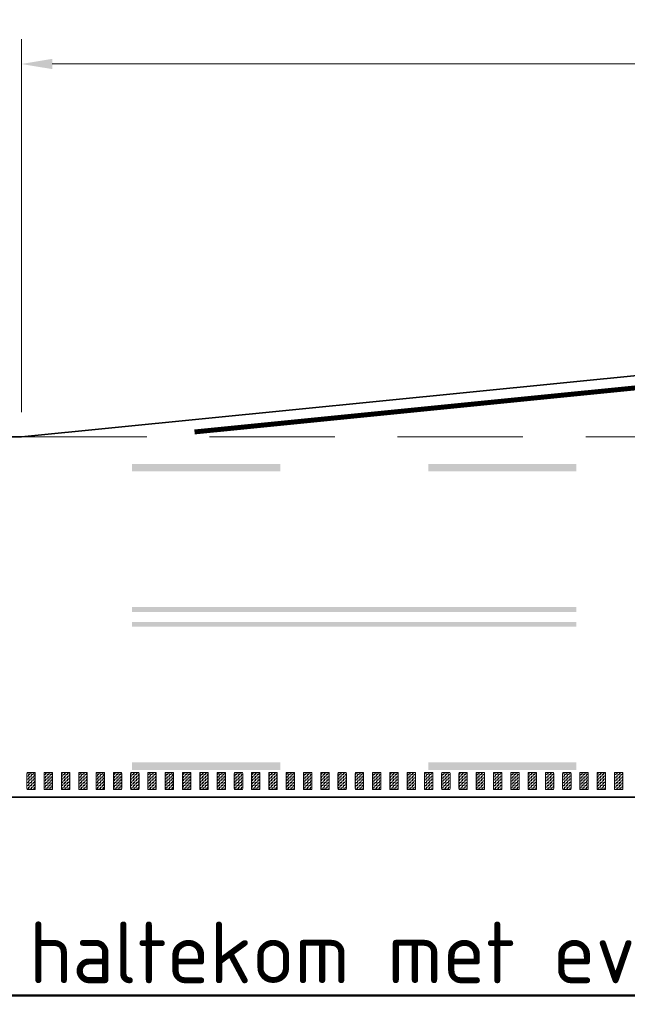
# Model space of a CAD drawing. Header units: metres. Extents: x -699 to 2316, y -1199 to 781.
# Tile 478 of 593: x 895 to 907, y -194 to -174. Entities that reach past the tile are written whole.
import ezdxf

# ---------------------------------------------------------------- set-up
doc = ezdxf.new("R2010")
doc.units = ezdxf.units.M
doc.header["$PDMODE"] = 1
for name, pattern in [('HIDDENX2', [19.05, 12.7, -6.35]), ('VW-3-3_STREEP', [6, 3, -3]), ('VW-9-3_STREEP', [12, 9, -3])]:
    doc.linetypes.add(name, pattern=pattern)
for name, color, linetype, lineweight in [('N-WA-VW-MARKERING_DYNAMISCH-G', 7, 'Continuous', 35), ('N-WE-VH-KANTVERHARDING-G', 210, 'Continuous', 35), ('N-WE-VW-MARKERING_LANGS_STREEP_33-G', 7, 'VW-3-3_STREEP', 13), ('N-WE-VW-MARKERING_LANGS_STREEP_93-G', 7, 'VW-9-3_STREEP', 13), ('N-WE-VW-MARKERING_LANGS_STREEP_DOORGETROKKEN-G', 7, 'Continuous', 13), ('X-XX-AL-M', 7, 'Continuous', 18), ('X-XX-AL-T50', 130, 'Continuous', 50)]:
    doc.layers.add(name, color=color, linetype=linetype, lineweight=lineweight)
doc.styles.add('NLCS-ISO-M250-T25', font='NLCS-ISO.ttf', dxfattribs={"height": 0.625})
doc.styles.add('NLCS-ISO-M250-T50', font='NLCS-ISO.ttf', dxfattribs={"height": 1.25})
doc.dimstyles.new('NLCS-M250-T25-PIJL_A_L2_H1', dxfattribs={"dimscale": 0.25, "dimtxt": 2.5, "dimasz": 2.5, "dimexe": 2, "dimexo": 2, "dimgap": 0.7, "dimtad": 1, "dimzin": 0, "dimdsep": 46, "dimtxsty": 'NLCS-ISO-M250-T25', "dimcen": 0, "dimdle": 2, "dimclrd": 256, "dimclre": 256, "dimclrt": 256, "dimadec": 1, "dimazin": 0, "dimtfac": 1, "dimtdec": 3, "dimtofl": 0, "dimtmove": 0, "dimatfit": 3, "dimfxl": 2, "dimtfillclr": 256, "dimtolj": 1, "dimtzin": 0, "dimlwd": -1, "dimlwe": -1, "dimarcsym": 0})
pattern_1 = [(180, (0, 0), (-0.03175, -0.03175), [0.03175, -0.03175]), (270, (-0.03175, 0), (0.03175, -0.03175), [0.03175, -0.03175])]

# ---------------------------------------------------------------- blocks, each defined once
blk = doc.blocks.new('*D1665')
at = {"layer": 'Defpoints', "color": 0, "transparency": 16777216}
for p in [(894.732, -174.954), (922.232, -179.761), (894.732, -182.511)]:
    blk.add_point(p, dxfattribs=at)
at = {"layer": 'X-XX-AL-M', "transparency": 16777216}
for p, q in [((894.732, -182.011), (894.732, -174.454)), ((922.232, -179.261), (922.232, -174.454)), ((921.607, -174.954), (895.357, -174.954))]:
    blk.add_line(p, q, dxfattribs=at)
for points in [[(895.357, -174.85), (895.357, -175.058), (894.732, -174.954)], [(921.607, -174.85), (921.607, -175.058), (922.232, -174.954)]]:
    blk.add_solid(points, dxfattribs=at)
at = {"layer": 'X-XX-AL-M', "transparency": 16777216, "insert": (908.482, -174.466), "char_height": 0.625, "attachment_point": 5, "style": 'NLCS-ISO-M250-T25'}
blk.add_mtext('\\A1;27.50', dxfattribs=at)

msp = doc.modelspace()

# ---------------------------------------------------------------- hatches: boundary and pattern name
at = {"layer": 'N-WA-VW-MARKERING_DYNAMISCH-G', "lineweight": 9}
h = msp.add_hatch(dxfattribs=at)
h.set_pattern_fill('ZIGZAG', color=8, scale=0.01, angle=180, style=0)
h.set_pattern_definition(pattern_1)
edge = h.paths.add_edge_path()
edge.add_line((894.8648, -189.3115), (894.9948, -189.3115))
edge.add_arc((894.9948, -189.3315), 0.02, 0, 90, ccw=False)
edge.add_line((895.0148, -189.3315), (895.0148, -189.6415))
edge.add_arc((894.9948, -189.6415), 0.02, 270, 360, ccw=False)
edge.add_line((894.9948, -189.6615), (894.8648, -189.6615))
edge.add_arc((894.8648, -189.6415), 0.02, 180, 270, ccw=False)
edge.add_line((894.8448, -189.6415), (894.8448, -189.3315))
edge.add_arc((894.8648, -189.3315), 0.02, 90, 180, ccw=False)
h = msp.add_hatch(dxfattribs=at)
h.set_pattern_fill('ZIGZAG', color=8, scale=0.01, angle=180, style=0)
h.set_pattern_definition(pattern_1)
edge = h.paths.add_edge_path()
edge.add_line((895.2148, -189.3115), (895.3448, -189.3115))
edge.add_arc((895.3448, -189.3315), 0.02, 0, 90, ccw=False)
edge.add_line((895.3648, -189.3315), (895.3648, -189.6415))
edge.add_arc((895.3448, -189.6415), 0.02, 270, 360, ccw=False)
edge.add_line((895.3448, -189.6615), (895.2148, -189.6615))
edge.add_arc((895.2148, -189.6415), 0.02, 180, 270, ccw=False)
edge.add_line((895.1948, -189.6415), (895.1948, -189.3315))
edge.add_arc((895.2148, -189.3315), 0.02, 90, 180, ccw=False)
h = msp.add_hatch(dxfattribs=at)
h.set_pattern_fill('ZIGZAG', color=8, scale=0.01, angle=180, style=0)
h.set_pattern_definition(pattern_1)
edge = h.paths.add_edge_path()
edge.add_line((895.5648, -189.3115), (895.6948, -189.3115))
edge.add_arc((895.6948, -189.3315), 0.02, 0, 90, ccw=False)
edge.add_line((895.7148, -189.3315), (895.7148, -189.6415))
edge.add_arc((895.6948, -189.6415), 0.02, 270, 360, ccw=False)
edge.add_line((895.6948, -189.6615), (895.5648, -189.6615))
edge.add_arc((895.5648, -189.6415), 0.02, 180, 270, ccw=False)
edge.add_line((895.5448, -189.6415), (895.5448, -189.3315))
edge.add_arc((895.5648, -189.3315), 0.02, 90, 180, ccw=False)
h = msp.add_hatch(dxfattribs=at)
h.set_pattern_fill('ZIGZAG', color=8, scale=0.01, angle=180, style=0)
h.set_pattern_definition(pattern_1)
edge = h.paths.add_edge_path()
edge.add_line((895.9148, -189.3115), (896.0448, -189.3115))
edge.add_arc((896.0448, -189.3315), 0.02, 0, 90, ccw=False)
edge.add_line((896.0648, -189.3315), (896.0648, -189.6415))
edge.add_arc((896.0448, -189.6415), 0.02, 270, 360, ccw=False)
edge.add_line((896.0448, -189.6615), (895.9148, -189.6615))
edge.add_arc((895.9148, -189.6415), 0.02, 180, 270, ccw=False)
edge.add_line((895.8948, -189.6415), (895.8948, -189.3315))
edge.add_arc((895.9148, -189.3315), 0.02, 90, 180, ccw=False)
h = msp.add_hatch(dxfattribs=at)
h.set_pattern_fill('ZIGZAG', color=8, scale=0.01, angle=180, style=0)
h.set_pattern_definition(pattern_1)
edge = h.paths.add_edge_path()
edge.add_line((896.2648, -189.3115), (896.3948, -189.3115))
edge.add_arc((896.3948, -189.3315), 0.02, 0, 90, ccw=False)
edge.add_line((896.4148, -189.3315), (896.4148, -189.6415))
edge.add_arc((896.3948, -189.6415), 0.02, 270, 360, ccw=False)
edge.add_line((896.3948, -189.6615), (896.2648, -189.6615))
edge.add_arc((896.2648, -189.6415), 0.02, 180, 270, ccw=False)
edge.add_line((896.2448, -189.6415), (896.2448, -189.3315))
edge.add_arc((896.2648, -189.3315), 0.02, 90, 180, ccw=False)
h = msp.add_hatch(dxfattribs=at)
h.set_pattern_fill('ZIGZAG', color=8, scale=0.01, angle=180, style=0)
h.set_pattern_definition(pattern_1)
edge = h.paths.add_edge_path()
edge.add_line((896.6148, -189.3115), (896.7448, -189.3115))
edge.add_arc((896.7448, -189.3315), 0.02, 0, 90, ccw=False)
edge.add_line((896.7648, -189.3315), (896.7648, -189.6415))
edge.add_arc((896.7448, -189.6415), 0.02, 270, 360, ccw=False)
edge.add_line((896.7448, -189.6615), (896.6148, -189.6615))
edge.add_arc((896.6148, -189.6415), 0.02, 180, 270, ccw=False)
edge.add_line((896.5948, -189.6415), (896.5948, -189.3315))
edge.add_arc((896.6148, -189.3315), 0.02, 90, 180, ccw=False)
h = msp.add_hatch(dxfattribs=at)
h.set_pattern_fill('ZIGZAG', color=8, scale=0.01, angle=180, style=0)
h.set_pattern_definition(pattern_1)
edge = h.paths.add_edge_path()
edge.add_line((896.9648, -189.3115), (897.0948, -189.3115))
edge.add_arc((897.0948, -189.3315), 0.02, 0, 90, ccw=False)
edge.add_line((897.1148, -189.3315), (897.1148, -189.6415))
edge.add_arc((897.0948, -189.6415), 0.02, 270, 360, ccw=False)
edge.add_line((897.0948, -189.6615), (896.9648, -189.6615))
edge.add_arc((896.9648, -189.6415), 0.02, 180, 270, ccw=False)
edge.add_line((896.9448, -189.6415), (896.9448, -189.3315))
edge.add_arc((896.9648, -189.3315), 0.02, 90, 180, ccw=False)
h = msp.add_hatch(dxfattribs=at)
h.set_pattern_fill('ZIGZAG', color=8, scale=0.01, angle=180, style=0)
h.set_pattern_definition(pattern_1)
edge = h.paths.add_edge_path()
edge.add_line((897.3148, -189.3115), (897.4448, -189.3115))
edge.add_arc((897.4448, -189.3315), 0.02, 0, 90, ccw=False)
edge.add_line((897.4648, -189.3315), (897.4648, -189.6415))
edge.add_arc((897.4448, -189.6415), 0.02, 270, 360, ccw=False)
edge.add_line((897.4448, -189.6615), (897.3148, -189.6615))
edge.add_arc((897.3148, -189.6415), 0.02, 180, 270, ccw=False)
edge.add_line((897.2948, -189.6415), (897.2948, -189.3315))
edge.add_arc((897.3148, -189.3315), 0.02, 90, 180, ccw=False)
h = msp.add_hatch(dxfattribs=at)
h.set_pattern_fill('ZIGZAG', color=8, scale=0.01, angle=180, style=0)
h.set_pattern_definition(pattern_1)
edge = h.paths.add_edge_path()
edge.add_line((897.6648, -189.3115), (897.7948, -189.3115))
edge.add_arc((897.7948, -189.3315), 0.02, 0, 90, ccw=False)
edge.add_line((897.8148, -189.3315), (897.8148, -189.6415))
edge.add_arc((897.7948, -189.6415), 0.02, 270, 360, ccw=False)
edge.add_line((897.7948, -189.6615), (897.6648, -189.6615))
edge.add_arc((897.6648, -189.6415), 0.02, 180, 270, ccw=False)
edge.add_line((897.6448, -189.6415), (897.6448, -189.3315))
edge.add_arc((897.6648, -189.3315), 0.02, 90, 180, ccw=False)
h = msp.add_hatch(dxfattribs=at)
h.set_pattern_fill('ZIGZAG', color=8, scale=0.01, angle=180, style=0)
h.set_pattern_definition(pattern_1)
edge = h.paths.add_edge_path()
edge.add_line((898.0148, -189.3115), (898.1448, -189.3115))
edge.add_arc((898.1448, -189.3315), 0.02, 0, 90, ccw=False)
edge.add_line((898.1648, -189.3315), (898.1648, -189.6415))
edge.add_arc((898.1448, -189.6415), 0.02, 270, 360, ccw=False)
edge.add_line((898.1448, -189.6615), (898.0148, -189.6615))
edge.add_arc((898.0148, -189.6415), 0.02, 180, 270, ccw=False)
edge.add_line((897.9948, -189.6415), (897.9948, -189.3315))
edge.add_arc((898.0148, -189.3315), 0.02, 90, 180, ccw=False)
h = msp.add_hatch(dxfattribs=at)
h.set_pattern_fill('ZIGZAG', color=8, scale=0.01, angle=180, style=0)
h.set_pattern_definition(pattern_1)
edge = h.paths.add_edge_path()
edge.add_line((898.3648, -189.3115), (898.4948, -189.3115))
edge.add_arc((898.4948, -189.3315), 0.02, 0, 90, ccw=False)
edge.add_line((898.5148, -189.3315), (898.5148, -189.6415))
edge.add_arc((898.4948, -189.6415), 0.02, 270, 360, ccw=False)
edge.add_line((898.4948, -189.6615), (898.3648, -189.6615))
edge.add_arc((898.3648, -189.6415), 0.02, 180, 270, ccw=False)
edge.add_line((898.3448, -189.6415), (898.3448, -189.3315))
edge.add_arc((898.3648, -189.3315), 0.02, 90, 180, ccw=False)
h = msp.add_hatch(dxfattribs=at)
h.set_pattern_fill('ZIGZAG', color=8, scale=0.01, angle=180, style=0)
h.set_pattern_definition(pattern_1)
edge = h.paths.add_edge_path()
edge.add_line((898.7148, -189.3115), (898.8448, -189.3115))
edge.add_arc((898.8448, -189.3315), 0.02, 0, 90, ccw=False)
edge.add_line((898.8648, -189.3315), (898.8648, -189.6415))
edge.add_arc((898.8448, -189.6415), 0.02, 270, 360, ccw=False)
edge.add_line((898.8448, -189.6615), (898.7148, -189.6615))
edge.add_arc((898.7148, -189.6415), 0.02, 180, 270, ccw=False)
edge.add_line((898.6948, -189.6415), (898.6948, -189.3315))
edge.add_arc((898.7148, -189.3315), 0.02, 90, 180, ccw=False)
h = msp.add_hatch(dxfattribs=at)
h.set_pattern_fill('ZIGZAG', color=8, scale=0.01, angle=180, style=0)
h.set_pattern_definition(pattern_1)
edge = h.paths.add_edge_path()
edge.add_line((899.0648, -189.3115), (899.1948, -189.3115))
edge.add_arc((899.1948, -189.3315), 0.02, 0, 90, ccw=False)
edge.add_line((899.2148, -189.3315), (899.2148, -189.6415))
edge.add_arc((899.1948, -189.6415), 0.02, 270, 360, ccw=False)
edge.add_line((899.1948, -189.6615), (899.0648, -189.6615))
edge.add_arc((899.0648, -189.6415), 0.02, 180, 270, ccw=False)
edge.add_line((899.0448, -189.6415), (899.0448, -189.3315))
edge.add_arc((899.0648, -189.3315), 0.02, 90, 180, ccw=False)
h = msp.add_hatch(dxfattribs=at)
h.set_pattern_fill('ZIGZAG', color=8, scale=0.01, angle=180, style=0)
h.set_pattern_definition(pattern_1)
edge = h.paths.add_edge_path()
edge.add_line((899.4148, -189.3115), (899.5448, -189.3115))
edge.add_arc((899.5448, -189.3315), 0.02, 0, 90, ccw=False)
edge.add_line((899.5648, -189.3315), (899.5648, -189.6415))
edge.add_arc((899.5448, -189.6415), 0.02, 270, 360, ccw=False)
edge.add_line((899.5448, -189.6615), (899.4148, -189.6615))
edge.add_arc((899.4148, -189.6415), 0.02, 180, 270, ccw=False)
edge.add_line((899.3948, -189.6415), (899.3948, -189.3315))
edge.add_arc((899.4148, -189.3315), 0.02, 90, 180, ccw=False)
h = msp.add_hatch(dxfattribs=at)
h.set_pattern_fill('ZIGZAG', color=8, scale=0.01, angle=180, style=0)
h.set_pattern_definition(pattern_1)
edge = h.paths.add_edge_path()
edge.add_line((899.7648, -189.3115), (899.8948, -189.3115))
edge.add_arc((899.8948, -189.3315), 0.02, 0, 90, ccw=False)
edge.add_line((899.9148, -189.3315), (899.9148, -189.6415))
edge.add_arc((899.8948, -189.6415), 0.02, 270, 360, ccw=False)
edge.add_line((899.8948, -189.6615), (899.7648, -189.6615))
edge.add_arc((899.7648, -189.6415), 0.02, 180, 270, ccw=False)
edge.add_line((899.7448, -189.6415), (899.7448, -189.3315))
edge.add_arc((899.7648, -189.3315), 0.02, 90, 180, ccw=False)
h = msp.add_hatch(dxfattribs=at)
h.set_pattern_fill('ZIGZAG', color=8, scale=0.01, angle=180, style=0)
h.set_pattern_definition(pattern_1)
edge = h.paths.add_edge_path()
edge.add_line((900.1148, -189.3115), (900.2448, -189.3115))
edge.add_arc((900.2448, -189.3315), 0.02, 0, 90, ccw=False)
edge.add_line((900.2648, -189.3315), (900.2648, -189.6415))
edge.add_arc((900.2448, -189.6415), 0.02, 270, 360, ccw=False)
edge.add_line((900.2448, -189.6615), (900.1148, -189.6615))
edge.add_arc((900.1148, -189.6415), 0.02, 180, 270, ccw=False)
edge.add_line((900.0948, -189.6415), (900.0948, -189.3315))
edge.add_arc((900.1148, -189.3315), 0.02, 90, 180, ccw=False)
h = msp.add_hatch(dxfattribs=at)
h.set_pattern_fill('ZIGZAG', color=8, scale=0.01, angle=180, style=0)
h.set_pattern_definition(pattern_1)
edge = h.paths.add_edge_path()
edge.add_line((900.4648, -189.3115), (900.5948, -189.3115))
edge.add_arc((900.5948, -189.3315), 0.02, 0, 90, ccw=False)
edge.add_line((900.6148, -189.3315), (900.6148, -189.6415))
edge.add_arc((900.5948, -189.6415), 0.02, 270, 360, ccw=False)
edge.add_line((900.5948, -189.6615), (900.4648, -189.6615))
edge.add_arc((900.4648, -189.6415), 0.02, 180, 270, ccw=False)
edge.add_line((900.4448, -189.6415), (900.4448, -189.3315))
edge.add_arc((900.4648, -189.3315), 0.02, 90, 180, ccw=False)
h = msp.add_hatch(dxfattribs=at)
h.set_pattern_fill('ZIGZAG', color=8, scale=0.01, angle=180, style=0)
h.set_pattern_definition(pattern_1)
edge = h.paths.add_edge_path()
edge.add_line((900.8148, -189.3115), (900.9448, -189.3115))
edge.add_arc((900.9448, -189.3315), 0.02, 0, 90, ccw=False)
edge.add_line((900.9648, -189.3315), (900.9648, -189.6415))
edge.add_arc((900.9448, -189.6415), 0.02, 270, 360, ccw=False)
edge.add_line((900.9448, -189.6615), (900.8148, -189.6615))
edge.add_arc((900.8148, -189.6415), 0.02, 180, 270, ccw=False)
edge.add_line((900.7948, -189.6415), (900.7948, -189.3315))
edge.add_arc((900.8148, -189.3315), 0.02, 90, 180, ccw=False)
h = msp.add_hatch(dxfattribs=at)
h.set_pattern_fill('ZIGZAG', color=8, scale=0.01, angle=180, style=0)
h.set_pattern_definition(pattern_1)
edge = h.paths.add_edge_path()
edge.add_line((901.1648, -189.3115), (901.2948, -189.3115))
edge.add_arc((901.2948, -189.3315), 0.02, 0, 90, ccw=False)
edge.add_line((901.3148, -189.3315), (901.3148, -189.6415))
edge.add_arc((901.2948, -189.6415), 0.02, 270, 360, ccw=False)
edge.add_line((901.2948, -189.6615), (901.1648, -189.6615))
edge.add_arc((901.1648, -189.6415), 0.02, 180, 270, ccw=False)
edge.add_line((901.1448, -189.6415), (901.1448, -189.3315))
edge.add_arc((901.1648, -189.3315), 0.02, 90, 180, ccw=False)
h = msp.add_hatch(dxfattribs=at)
h.set_pattern_fill('ZIGZAG', color=8, scale=0.01, angle=180, style=0)
h.set_pattern_definition(pattern_1)
edge = h.paths.add_edge_path()
edge.add_line((901.5148, -189.3115), (901.6448, -189.3115))
edge.add_arc((901.6448, -189.3315), 0.02, 0, 90, ccw=False)
edge.add_line((901.6648, -189.3315), (901.6648, -189.6415))
edge.add_arc((901.6448, -189.6415), 0.02, 270, 360, ccw=False)
edge.add_line((901.6448, -189.6615), (901.5148, -189.6615))
edge.add_arc((901.5148, -189.6415), 0.02, 180, 270, ccw=False)
edge.add_line((901.4948, -189.6415), (901.4948, -189.3315))
edge.add_arc((901.5148, -189.3315), 0.02, 90, 180, ccw=False)
h = msp.add_hatch(dxfattribs=at)
h.set_pattern_fill('ZIGZAG', color=8, scale=0.01, angle=180, style=0)
h.set_pattern_definition(pattern_1)
edge = h.paths.add_edge_path()
edge.add_line((901.8648, -189.3115), (901.9948, -189.3115))
edge.add_arc((901.9948, -189.3315), 0.02, 0, 90, ccw=False)
edge.add_line((902.0148, -189.3315), (902.0148, -189.6415))
edge.add_arc((901.9948, -189.6415), 0.02, 270, 360, ccw=False)
edge.add_line((901.9948, -189.6615), (901.8648, -189.6615))
edge.add_arc((901.8648, -189.6415), 0.02, 180, 270, ccw=False)
edge.add_line((901.8448, -189.6415), (901.8448, -189.3315))
edge.add_arc((901.8648, -189.3315), 0.02, 90, 180, ccw=False)
h = msp.add_hatch(dxfattribs=at)
h.set_pattern_fill('ZIGZAG', color=8, scale=0.01, angle=180, style=0)
h.set_pattern_definition(pattern_1)
edge = h.paths.add_edge_path()
edge.add_line((902.2148, -189.3115), (902.3448, -189.3115))
edge.add_arc((902.3448, -189.3315), 0.02, 0, 90, ccw=False)
edge.add_line((902.3648, -189.3315), (902.3648, -189.6415))
edge.add_arc((902.3448, -189.6415), 0.02, 270, 360, ccw=False)
edge.add_line((902.3448, -189.6615), (902.2148, -189.6615))
edge.add_arc((902.2148, -189.6415), 0.02, 180, 270, ccw=False)
edge.add_line((902.1948, -189.6415), (902.1948, -189.3315))
edge.add_arc((902.2148, -189.3315), 0.02, 90, 180, ccw=False)
h = msp.add_hatch(dxfattribs=at)
h.set_pattern_fill('ZIGZAG', color=8, scale=0.01, angle=180, style=0)
h.set_pattern_definition(pattern_1)
edge = h.paths.add_edge_path()
edge.add_line((902.5648, -189.3115), (902.6948, -189.3115))
edge.add_arc((902.6948, -189.3315), 0.02, 0, 90, ccw=False)
edge.add_line((902.7148, -189.3315), (902.7148, -189.6415))
edge.add_arc((902.6948, -189.6415), 0.02, 270, 360, ccw=False)
edge.add_line((902.6948, -189.6615), (902.5648, -189.6615))
edge.add_arc((902.5648, -189.6415), 0.02, 180, 270, ccw=False)
edge.add_line((902.5448, -189.6415), (902.5448, -189.3315))
edge.add_arc((902.5648, -189.3315), 0.02, 90, 180, ccw=False)
h = msp.add_hatch(dxfattribs=at)
h.set_pattern_fill('ZIGZAG', color=8, scale=0.01, angle=180, style=0)
h.set_pattern_definition(pattern_1)
edge = h.paths.add_edge_path()
edge.add_line((902.9148, -189.3115), (903.0448, -189.3115))
edge.add_arc((903.0448, -189.3315), 0.02, 0, 90, ccw=False)
edge.add_line((903.0648, -189.3315), (903.0648, -189.6415))
edge.add_arc((903.0448, -189.6415), 0.02, 270, 360, ccw=False)
edge.add_line((903.0448, -189.6615), (902.9148, -189.6615))
edge.add_arc((902.9148, -189.6415), 0.02, 180, 270, ccw=False)
edge.add_line((902.8948, -189.6415), (902.8948, -189.3315))
edge.add_arc((902.9148, -189.3315), 0.02, 90, 180, ccw=False)
h = msp.add_hatch(dxfattribs=at)
h.set_pattern_fill('ZIGZAG', color=8, scale=0.01, angle=180, style=0)
h.set_pattern_definition(pattern_1)
edge = h.paths.add_edge_path()
edge.add_line((903.2648, -189.3115), (903.3948, -189.3115))
edge.add_arc((903.3948, -189.3315), 0.02, 0, 90, ccw=False)
edge.add_line((903.4148, -189.3315), (903.4148, -189.6415))
edge.add_arc((903.3948, -189.6415), 0.02, 270, 360, ccw=False)
edge.add_line((903.3948, -189.6615), (903.2648, -189.6615))
edge.add_arc((903.2648, -189.6415), 0.02, 180, 270, ccw=False)
edge.add_line((903.2448, -189.6415), (903.2448, -189.3315))
edge.add_arc((903.2648, -189.3315), 0.02, 90, 180, ccw=False)
h = msp.add_hatch(dxfattribs=at)
h.set_pattern_fill('ZIGZAG', color=8, scale=0.01, angle=180, style=0)
h.set_pattern_definition(pattern_1)
edge = h.paths.add_edge_path()
edge.add_line((903.6148, -189.3115), (903.7448, -189.3115))
edge.add_arc((903.7448, -189.3315), 0.02, 0, 90, ccw=False)
edge.add_line((903.7648, -189.3315), (903.7648, -189.6415))
edge.add_arc((903.7448, -189.6415), 0.02, 270, 360, ccw=False)
edge.add_line((903.7448, -189.6615), (903.6148, -189.6615))
edge.add_arc((903.6148, -189.6415), 0.02, 180, 270, ccw=False)
edge.add_line((903.5948, -189.6415), (903.5948, -189.3315))
edge.add_arc((903.6148, -189.3315), 0.02, 90, 180, ccw=False)
h = msp.add_hatch(dxfattribs=at)
h.set_pattern_fill('ZIGZAG', color=8, scale=0.01, angle=180, style=0)
h.set_pattern_definition(pattern_1)
edge = h.paths.add_edge_path()
edge.add_line((903.9648, -189.3115), (904.0948, -189.3115))
edge.add_arc((904.0948, -189.3315), 0.02, 0, 90, ccw=False)
edge.add_line((904.1148, -189.3315), (904.1148, -189.6415))
edge.add_arc((904.0948, -189.6415), 0.02, 270, 360, ccw=False)
edge.add_line((904.0948, -189.6615), (903.9648, -189.6615))
edge.add_arc((903.9648, -189.6415), 0.02, 180, 270, ccw=False)
edge.add_line((903.9448, -189.6415), (903.9448, -189.3315))
edge.add_arc((903.9648, -189.3315), 0.02, 90, 180, ccw=False)
h = msp.add_hatch(dxfattribs=at)
h.set_pattern_fill('ZIGZAG', color=8, scale=0.01, angle=180, style=0)
h.set_pattern_definition(pattern_1)
edge = h.paths.add_edge_path()
edge.add_line((904.3148, -189.3115), (904.4448, -189.3115))
edge.add_arc((904.4448, -189.3315), 0.02, 0, 90, ccw=False)
edge.add_line((904.4648, -189.3315), (904.4648, -189.6415))
edge.add_arc((904.4448, -189.6415), 0.02, 270, 360, ccw=False)
edge.add_line((904.4448, -189.6615), (904.3148, -189.6615))
edge.add_arc((904.3148, -189.6415), 0.02, 180, 270, ccw=False)
edge.add_line((904.2948, -189.6415), (904.2948, -189.3315))
edge.add_arc((904.3148, -189.3315), 0.02, 90, 180, ccw=False)
h = msp.add_hatch(dxfattribs=at)
h.set_pattern_fill('ZIGZAG', color=8, scale=0.01, angle=180, style=0)
h.set_pattern_definition(pattern_1)
edge = h.paths.add_edge_path()
edge.add_line((904.6648, -189.3115), (904.7948, -189.3115))
edge.add_arc((904.7948, -189.3315), 0.02, 0, 90, ccw=False)
edge.add_line((904.8148, -189.3315), (904.8148, -189.6415))
edge.add_arc((904.7948, -189.6415), 0.02, 270, 360, ccw=False)
edge.add_line((904.7948, -189.6615), (904.6648, -189.6615))
edge.add_arc((904.6648, -189.6415), 0.02, 180, 270, ccw=False)
edge.add_line((904.6448, -189.6415), (904.6448, -189.3315))
edge.add_arc((904.6648, -189.3315), 0.02, 90, 180, ccw=False)
h = msp.add_hatch(dxfattribs=at)
h.set_pattern_fill('ZIGZAG', color=8, scale=0.01, angle=180, style=0)
h.set_pattern_definition(pattern_1)
edge = h.paths.add_edge_path()
edge.add_line((905.0148, -189.3115), (905.1448, -189.3115))
edge.add_arc((905.1448, -189.3315), 0.02, 0, 90, ccw=False)
edge.add_line((905.1648, -189.3315), (905.1648, -189.6415))
edge.add_arc((905.1448, -189.6415), 0.02, 270, 360, ccw=False)
edge.add_line((905.1448, -189.6615), (905.0148, -189.6615))
edge.add_arc((905.0148, -189.6415), 0.02, 180, 270, ccw=False)
edge.add_line((904.9948, -189.6415), (904.9948, -189.3315))
edge.add_arc((905.0148, -189.3315), 0.02, 90, 180, ccw=False)
h = msp.add_hatch(dxfattribs=at)
h.set_pattern_fill('ZIGZAG', color=8, scale=0.01, angle=180, style=0)
h.set_pattern_definition(pattern_1)
edge = h.paths.add_edge_path()
edge.add_line((905.3648, -189.3115), (905.4948, -189.3115))
edge.add_arc((905.4948, -189.3315), 0.02, 0, 90, ccw=False)
edge.add_line((905.5148, -189.3315), (905.5148, -189.6415))
edge.add_arc((905.4948, -189.6415), 0.02, 270, 360, ccw=False)
edge.add_line((905.4948, -189.6615), (905.3648, -189.6615))
edge.add_arc((905.3648, -189.6415), 0.02, 180, 270, ccw=False)
edge.add_line((905.3448, -189.6415), (905.3448, -189.3315))
edge.add_arc((905.3648, -189.3315), 0.02, 90, 180, ccw=False)
h = msp.add_hatch(dxfattribs=at)
h.set_pattern_fill('ZIGZAG', color=8, scale=0.01, angle=180, style=0)
h.set_pattern_definition(pattern_1)
edge = h.paths.add_edge_path()
edge.add_line((905.7148, -189.3115), (905.8448, -189.3115))
edge.add_arc((905.8448, -189.3315), 0.02, 0, 90, ccw=False)
edge.add_line((905.8648, -189.3315), (905.8648, -189.6415))
edge.add_arc((905.8448, -189.6415), 0.02, 270, 360, ccw=False)
edge.add_line((905.8448, -189.6615), (905.7148, -189.6615))
edge.add_arc((905.7148, -189.6415), 0.02, 180, 270, ccw=False)
edge.add_line((905.6948, -189.6415), (905.6948, -189.3315))
edge.add_arc((905.7148, -189.3315), 0.02, 90, 180, ccw=False)
h = msp.add_hatch(dxfattribs=at)
h.set_pattern_fill('ZIGZAG', color=8, scale=0.01, angle=180, style=0)
h.set_pattern_definition(pattern_1)
edge = h.paths.add_edge_path()
edge.add_line((906.0648, -189.3115), (906.1948, -189.3115))
edge.add_arc((906.1948, -189.3315), 0.02, 0, 90, ccw=False)
edge.add_line((906.2148, -189.3315), (906.2148, -189.6415))
edge.add_arc((906.1948, -189.6415), 0.02, 270, 360, ccw=False)
edge.add_line((906.1948, -189.6615), (906.0648, -189.6615))
edge.add_arc((906.0648, -189.6415), 0.02, 180, 270, ccw=False)
edge.add_line((906.0448, -189.6415), (906.0448, -189.3315))
edge.add_arc((906.0648, -189.3315), 0.02, 90, 180, ccw=False)
h = msp.add_hatch(dxfattribs=at)
h.set_pattern_fill('ZIGZAG', color=8, scale=0.01, angle=180, style=0)
h.set_pattern_definition(pattern_1)
edge = h.paths.add_edge_path()
edge.add_line((906.4148, -189.3115), (906.5448, -189.3115))
edge.add_arc((906.5448, -189.3315), 0.02, 0, 90, ccw=False)
edge.add_line((906.5648, -189.3315), (906.5648, -189.6415))
edge.add_arc((906.5448, -189.6415), 0.02, 270, 360, ccw=False)
edge.add_line((906.5448, -189.6615), (906.4148, -189.6615))
edge.add_arc((906.4148, -189.6415), 0.02, 180, 270, ccw=False)
edge.add_line((906.3948, -189.6415), (906.3948, -189.3315))
edge.add_arc((906.4148, -189.3315), 0.02, 90, 180, ccw=False)
h = msp.add_hatch(dxfattribs=at)
h.set_pattern_fill('ZIGZAG', color=8, scale=0.01, angle=180, style=0)
h.set_pattern_definition(pattern_1)
edge = h.paths.add_edge_path()
edge.add_line((906.7648, -189.3115), (906.8948, -189.3115))
edge.add_arc((906.8948, -189.3315), 0.02, 0, 90, ccw=False)
edge.add_line((906.9148, -189.3315), (906.9148, -189.6415))
edge.add_arc((906.8948, -189.6415), 0.02, 270, 360, ccw=False)
edge.add_line((906.8948, -189.6615), (906.7648, -189.6615))
edge.add_arc((906.7648, -189.6415), 0.02, 180, 270, ccw=False)
edge.add_line((906.7448, -189.6415), (906.7448, -189.3315))
edge.add_arc((906.7648, -189.3315), 0.02, 90, 180, ccw=False)

# ---------------------------------------------------------------- linework, layer by layer
at = {"layer": 'N-WA-VW-MARKERING_DYNAMISCH-G', "color": 8, "lineweight": 9}
for points in [[(894.8648, -189.3115), (894.9948, -189.3115, -0.4142136), (895.0148, -189.3315), (895.0148, -189.6415, -0.4142136), (894.9948, -189.6615), (894.8648, -189.6615, -0.4142136), (894.8448, -189.6415), (894.8448, -189.3315, -0.4142136)], [(895.2148, -189.3115), (895.3448, -189.3115, -0.4142136), (895.3648, -189.3315), (895.3648, -189.6415, -0.4142136), (895.3448, -189.6615), (895.2148, -189.6615, -0.4142136), (895.1948, -189.6415), (895.1948, -189.3315, -0.4142136)], [(895.5648, -189.3115), (895.6948, -189.3115, -0.4142136), (895.7148, -189.3315), (895.7148, -189.6415, -0.4142136), (895.6948, -189.6615), (895.5648, -189.6615, -0.4142136), (895.5448, -189.6415), (895.5448, -189.3315, -0.4142136)], [(895.9148, -189.3115), (896.0448, -189.3115, -0.4142136), (896.0648, -189.3315), (896.0648, -189.6415, -0.4142136), (896.0448, -189.6615), (895.9148, -189.6615, -0.4142136), (895.8948, -189.6415), (895.8948, -189.3315, -0.4142136)], [(896.2648, -189.3115), (896.3948, -189.3115, -0.4142136), (896.4148, -189.3315), (896.4148, -189.6415, -0.4142136), (896.3948, -189.6615), (896.2648, -189.6615, -0.4142136), (896.2448, -189.6415), (896.2448, -189.3315, -0.4142136)], [(896.6148, -189.3115), (896.7448, -189.3115, -0.4142136), (896.7648, -189.3315), (896.7648, -189.6415, -0.4142136), (896.7448, -189.6615), (896.6148, -189.6615, -0.4142136), (896.5948, -189.6415), (896.5948, -189.3315, -0.4142136)], [(896.9648, -189.3115), (897.0948, -189.3115, -0.4142136), (897.1148, -189.3315), (897.1148, -189.6415, -0.4142136), (897.0948, -189.6615), (896.9648, -189.6615, -0.4142136), (896.9448, -189.6415), (896.9448, -189.3315, -0.4142136)], [(897.3148, -189.3115), (897.4448, -189.3115, -0.4142136), (897.4648, -189.3315), (897.4648, -189.6415, -0.4142136), (897.4448, -189.6615), (897.3148, -189.6615, -0.4142136), (897.2948, -189.6415), (897.2948, -189.3315, -0.4142136)], [(897.6648, -189.3115), (897.7948, -189.3115, -0.4142136), (897.8148, -189.3315), (897.8148, -189.6415, -0.4142136), (897.7948, -189.6615), (897.6648, -189.6615, -0.4142136), (897.6448, -189.6415), (897.6448, -189.3315, -0.4142136)], [(898.0148, -189.3115), (898.1448, -189.3115, -0.4142136), (898.1648, -189.3315), (898.1648, -189.6415, -0.4142136), (898.1448, -189.6615), (898.0148, -189.6615, -0.4142136), (897.9948, -189.6415), (897.9948, -189.3315, -0.4142136)], [(898.3648, -189.3115), (898.4948, -189.3115, -0.4142136), (898.5148, -189.3315), (898.5148, -189.6415, -0.4142136), (898.4948, -189.6615), (898.3648, -189.6615, -0.4142136), (898.3448, -189.6415), (898.3448, -189.3315, -0.4142136)], [(898.7148, -189.3115), (898.8448, -189.3115, -0.4142136), (898.8648, -189.3315), (898.8648, -189.6415, -0.4142136), (898.8448, -189.6615), (898.7148, -189.6615, -0.4142136), (898.6948, -189.6415), (898.6948, -189.3315, -0.4142136)], [(899.0648, -189.3115), (899.1948, -189.3115, -0.4142136), (899.2148, -189.3315), (899.2148, -189.6415, -0.4142136), (899.1948, -189.6615), (899.0648, -189.6615, -0.4142136), (899.0448, -189.6415), (899.0448, -189.3315, -0.4142136)], [(899.4148, -189.3115), (899.5448, -189.3115, -0.4142136), (899.5648, -189.3315), (899.5648, -189.6415, -0.4142136), (899.5448, -189.6615), (899.4148, -189.6615, -0.4142136), (899.3948, -189.6415), (899.3948, -189.3315, -0.4142136)], [(899.7648, -189.3115), (899.8948, -189.3115, -0.4142136), (899.9148, -189.3315), (899.9148, -189.6415, -0.4142136), (899.8948, -189.6615), (899.7648, -189.6615, -0.4142136), (899.7448, -189.6415), (899.7448, -189.3315, -0.4142136)], [(900.1148, -189.3115), (900.2448, -189.3115, -0.4142136), (900.2648, -189.3315), (900.2648, -189.6415, -0.4142136), (900.2448, -189.6615), (900.1148, -189.6615, -0.4142136), (900.0948, -189.6415), (900.0948, -189.3315, -0.4142136)], [(900.4648, -189.3115), (900.5948, -189.3115, -0.4142136), (900.6148, -189.3315), (900.6148, -189.6415, -0.4142136), (900.5948, -189.6615), (900.4648, -189.6615, -0.4142136), (900.4448, -189.6415), (900.4448, -189.3315, -0.4142136)], [(900.8148, -189.3115), (900.9448, -189.3115, -0.4142136), (900.9648, -189.3315), (900.9648, -189.6415, -0.4142136), (900.9448, -189.6615), (900.8148, -189.6615, -0.4142136), (900.7948, -189.6415), (900.7948, -189.3315, -0.4142136)], [(901.1648, -189.3115), (901.2948, -189.3115, -0.4142136), (901.3148, -189.3315), (901.3148, -189.6415, -0.4142136), (901.2948, -189.6615), (901.1648, -189.6615, -0.4142136), (901.1448, -189.6415), (901.1448, -189.3315, -0.4142136)], [(901.5148, -189.3115), (901.6448, -189.3115, -0.4142136), (901.6648, -189.3315), (901.6648, -189.6415, -0.4142136), (901.6448, -189.6615), (901.5148, -189.6615, -0.4142136), (901.4948, -189.6415), (901.4948, -189.3315, -0.4142136)], [(901.8648, -189.3115), (901.9948, -189.3115, -0.4142136), (902.0148, -189.3315), (902.0148, -189.6415, -0.4142136), (901.9948, -189.6615), (901.8648, -189.6615, -0.4142136), (901.8448, -189.6415), (901.8448, -189.3315, -0.4142136)], [(902.2148, -189.3115), (902.3448, -189.3115, -0.4142136), (902.3648, -189.3315), (902.3648, -189.6415, -0.4142136), (902.3448, -189.6615), (902.2148, -189.6615, -0.4142136), (902.1948, -189.6415), (902.1948, -189.3315, -0.4142136)], [(902.5648, -189.3115), (902.6948, -189.3115, -0.4142136), (902.7148, -189.3315), (902.7148, -189.6415, -0.4142136), (902.6948, -189.6615), (902.5648, -189.6615, -0.4142136), (902.5448, -189.6415), (902.5448, -189.3315, -0.4142136)], [(902.9148, -189.3115), (903.0448, -189.3115, -0.4142136), (903.0648, -189.3315), (903.0648, -189.6415, -0.4142136), (903.0448, -189.6615), (902.9148, -189.6615, -0.4142136), (902.8948, -189.6415), (902.8948, -189.3315, -0.4142136)], [(903.2648, -189.3115), (903.3948, -189.3115, -0.4142136), (903.4148, -189.3315), (903.4148, -189.6415, -0.4142136), (903.3948, -189.6615), (903.2648, -189.6615, -0.4142136), (903.2448, -189.6415), (903.2448, -189.3315, -0.4142136)], [(903.6148, -189.3115), (903.7448, -189.3115, -0.4142136), (903.7648, -189.3315), (903.7648, -189.6415, -0.4142136), (903.7448, -189.6615), (903.6148, -189.6615, -0.4142136), (903.5948, -189.6415), (903.5948, -189.3315, -0.4142136)], [(903.9648, -189.3115), (904.0948, -189.3115, -0.4142136), (904.1148, -189.3315), (904.1148, -189.6415, -0.4142136), (904.0948, -189.6615), (903.9648, -189.6615, -0.4142136), (903.9448, -189.6415), (903.9448, -189.3315, -0.4142136)], [(904.3148, -189.3115), (904.4448, -189.3115, -0.4142136), (904.4648, -189.3315), (904.4648, -189.6415, -0.4142136), (904.4448, -189.6615), (904.3148, -189.6615, -0.4142136), (904.2948, -189.6415), (904.2948, -189.3315, -0.4142136)], [(904.6648, -189.3115), (904.7948, -189.3115, -0.4142136), (904.8148, -189.3315), (904.8148, -189.6415, -0.4142136), (904.7948, -189.6615), (904.6648, -189.6615, -0.4142136), (904.6448, -189.6415), (904.6448, -189.3315, -0.4142136)], [(905.0148, -189.3115), (905.1448, -189.3115, -0.4142136), (905.1648, -189.3315), (905.1648, -189.6415, -0.4142136), (905.1448, -189.6615), (905.0148, -189.6615, -0.4142136), (904.9948, -189.6415), (904.9948, -189.3315, -0.4142136)], [(905.3648, -189.3115), (905.4948, -189.3115, -0.4142136), (905.5148, -189.3315), (905.5148, -189.6415, -0.4142136), (905.4948, -189.6615), (905.3648, -189.6615, -0.4142136), (905.3448, -189.6415), (905.3448, -189.3315, -0.4142136)], [(905.7148, -189.3115), (905.8448, -189.3115, -0.4142136), (905.8648, -189.3315), (905.8648, -189.6415, -0.4142136), (905.8448, -189.6615), (905.7148, -189.6615, -0.4142136), (905.6948, -189.6415), (905.6948, -189.3315, -0.4142136)], [(906.0648, -189.3115), (906.1948, -189.3115, -0.4142136), (906.2148, -189.3315), (906.2148, -189.6415, -0.4142136), (906.1948, -189.6615), (906.0648, -189.6615, -0.4142136), (906.0448, -189.6415), (906.0448, -189.3315, -0.4142136)], [(906.4148, -189.3115), (906.5448, -189.3115, -0.4142136), (906.5648, -189.3315), (906.5648, -189.6415, -0.4142136), (906.5448, -189.6615), (906.4148, -189.6615, -0.4142136), (906.3948, -189.6415), (906.3948, -189.3315, -0.4142136)], [(906.7648, -189.3115), (906.8948, -189.3115, -0.4142136), (906.9148, -189.3315), (906.9148, -189.6415, -0.4142136), (906.8948, -189.6615), (906.7648, -189.6615, -0.4142136), (906.7448, -189.6415), (906.7448, -189.3315, -0.4142136)]]:
    msp.add_lwpolyline(points, format="xyb", close=True, dxfattribs=at)
at = {"layer": 'N-WE-VH-KANTVERHARDING-G'}
for p, q in [((922.2318, -179.7615), (894.7318, -182.5115)), ((883.2321, -182.5115), (894.7318, -182.5115)), ((883.2321, -189.8115), (978.3951, -189.8115))]:
    msp.add_line(p, q, dxfattribs=at)
at = {"layer": 'N-WE-VH-KANTVERHARDING-G', "color": 8, "linetype": 'HIDDENX2', "lineweight": 5, "ltscale": 0.2}
msp.add_line((894.7318, -182.5115), (966.2318, -182.5115), dxfattribs=at)
at = {"layer": 'N-WE-VW-MARKERING_LANGS_STREEP_33-G', "color": 253, "linetype": 'Continuous'}
for points in [[(896.9747, -183.0615), (899.9747, -183.0615), (896.9747, -183.2115), (899.9747, -183.2115)], [(902.9747, -183.0615), (905.9747, -183.0615), (902.9747, -183.2115), (905.9747, -183.2115)], [(896.9747, -189.2615), (899.9747, -189.2615), (896.9747, -189.1115), (899.9747, -189.1115)], [(902.9747, -189.2615), (905.9747, -189.2615), (902.9747, -189.1115), (905.9747, -189.1115)]]:
    msp.add_solid(points, dxfattribs=at)
at = {"layer": 'N-WE-VW-MARKERING_LANGS_STREEP_93-G', "color": 253, "linetype": 'Continuous'}
for points in [[(896.9747, -185.9615), (905.9747, -185.9615), (896.9747, -186.0615), (905.9747, -186.0615)], [(896.9747, -186.3615), (905.9747, -186.3615), (896.9747, -186.2615), (905.9747, -186.2615)]]:
    msp.add_solid(points, dxfattribs=at)
at = {"layer": 'N-WE-VW-MARKERING_LANGS_STREEP_DOORGETROKKEN-G', "color": 253, "const_width": 0.1}
msp.add_lwpolyline([(924.2318, -180.0115), (922.2443, -180.0115), (898.2393, -182.412)], dxfattribs=at)

# ---------------------------------------------------------------- texts
at = {"layer": 'X-XX-AL-T50', "style": 'NLCS-ISO-M250-T50'}
msp.add_text('%%UPrincipe haltekom met evenwijdige toegang', height=1.25, dxfattribs=at).set_placement((888.3515, -193.5864))

# ---------------------------------------------------------------- dimensions: what is measured, and where the dimension line sits
at = {"layer": 'X-XX-AL-M'}
dim = msp.add_linear_dim(base=(894.7318, -174.9539), p1=(922.2318, -179.7615), p2=(894.7318, -182.5115), dimstyle='NLCS-M250-T25-PIJL_A_L2_H1', dxfattribs=at)
dim.commit()
dim.dimension.update_dxf_attribs({"geometry": '*D1665', "text_midpoint": (908.4818, -174.4664)})

doc.saveas('drawing.dxf')
